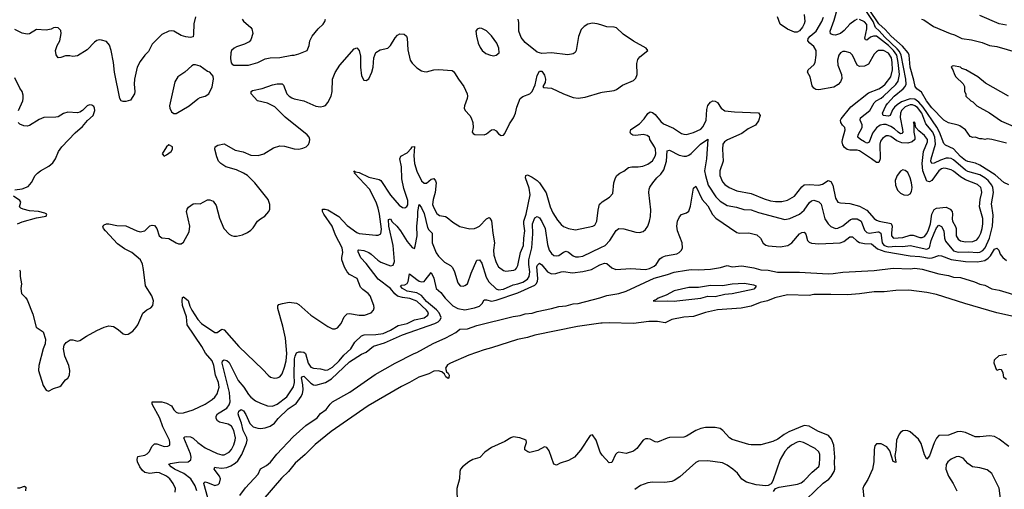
# Model space of a CAD drawing. Header units: inches. Extents: x 1694797 to 1849917, y 907313 to 1017959.
# Tile 446 of 656: x 1755169 to 1763353, y 974582 to 978486. Entities that reach past the tile are written whole.
import ezdxf

# ---------------------------------------------------------------- set-up
doc = ezdxf.new("R2010")
doc.units = ezdxf.units.IN
doc.header["$MEASUREMENT"] = 0
doc.layers.add('B7957', color=7, linetype='Continuous')
doc.layers.add('B7967', color=7, linetype='Continuous')

msp = doc.modelspace()

# ---------------------------------------------------------------- linework, layer by layer
at = {"layer": 'B7957', "color": 5}
for points, elevation in [([(1756631.1, 978510), (1756615.5, 978450), (1756614.9, 978365.1), (1756610, 978344.5), (1756590, 978337.4), (1756550, 978342.2), (1756510, 978355.3), (1756450, 978389.7), (1756430, 978393), (1756410, 978389.6), (1756350, 978361.7), (1756270, 978281.7), (1756238.8, 978221.2), (1756208.8, 978191.2), (1756170, 978138), (1756145.4, 978090), (1756122.9, 977990), (1756120.6, 977950), (1756127, 977890), (1756123.5, 977870), (1756090, 977818), (1756050, 977805.3), (1756030, 977805.6), (1756012.5, 977812.5), (1756002.2, 977830), (1755958, 978050), (1755948.7, 978130), (1755929.8, 978229.8), (1755914.4, 978274.4), (1755890, 978303.6), (1755850, 978316.9), (1755830, 978318), (1755810, 978313), (1755790, 978299.7), (1755730, 978234.5), (1755650, 978186), (1755610, 978178.7), (1755585.1, 978185.1), (1755550, 978185.4), (1755510, 978171.5), (1755490, 978169.5), (1755472.6, 978192.6), (1755467.8, 978230), (1755481.8, 978270), (1755503.5, 978310), (1755513.3, 978370), (1755510, 978397.2), (1755490, 978416.9), (1755470, 978421.6), (1755450, 978418.4), (1755430, 978407.3), (1755390, 978399.6), (1755310, 978404.2), (1755250, 978369.6), (1755230, 978364.7), (1755190, 978372.8), (1755130, 978404.2)], 620), ([(1757018, 978490), (1757030, 978474), (1757090, 978421), (1757097.3, 978410), (1757107.3, 978370), (1757090, 978318), (1757077.5, 978302.5), (1757038.8, 978281.2), (1756970, 978259.3), (1756950.5, 978249.5), (1756931, 978230), (1756924, 978210), (1756922, 978162), (1756927.1, 978127.1), (1756934.8, 978114.8), (1756947.9, 978107.9), (1757070, 978108.5), (1757148, 978130), (1757210, 978161.6), (1757250, 978168.2), (1757330, 978170.4), (1757430, 978190.6), (1757450, 978190.7), (1757490, 978200.7), (1757558, 978230), (1757575.3, 978270), (1757581.2, 978310), (1757600.9, 978350), (1757649.6, 978410), (1757691.9, 978448.1), (1757704.7, 978470), (1757709.8, 978490.3)], 640), ([(1760000, 978442.7), (1759970, 978452.6), (1759930, 978456.3), (1759890, 978447.3), (1759860.7, 978430), (1759835.3, 978404.7), (1759814.6, 978345.4), (1759795.2, 978230), (1759785.9, 978214.1), (1759770, 978201.3), (1759726.4, 978193.6), (1759590, 978211.1), (1759510, 978204.2), (1759470, 978215.1), (1759370, 978297.4), (1759336.9, 978336.9), (1759318.7, 978390), (1759317.1, 978462.9), (1759310.9, 978489.1)], 620), ([(1755166.5, 976406.5), (1755174, 976394), (1755172.5, 976350), (1755183.2, 976290), (1755177.9, 976250), (1755185.1, 976210), (1755216.8, 976176.8), (1755230, 976156.5), (1755277.5, 976037.5), (1755307.2, 975930), (1755364, 975890), (1755383.8, 975830), (1755380.4, 975790), (1755364.4, 975750), (1755328.9, 975610), (1755325.2, 975570), (1755365.1, 975445.1), (1755390, 975406), (1755410, 975398.8), (1755450, 975420.5), (1755502.5, 975437.5), (1755514.2, 975445.8), (1755550, 975490.8), (1755570, 975506.8), (1755582.4, 975530), (1755586.9, 975570), (1755578.2, 975610), (1755545.6, 975690), (1755533.7, 975750), (1755539.2, 975780.8), (1755556.3, 975803.7), (1755590, 975824.6), (1755610, 975825.7), (1755650, 975814.4), (1755670, 975818), (1755725.2, 975854.8), (1755810, 975901.6), (1755870, 975930.4), (1755910, 975942), (1755950, 975934), (1755986.8, 975910), (1756030, 975873.4), (1756050, 975868.2), (1756070, 975870.5), (1756110, 975896.3), (1756138.4, 975930), (1756151.6, 975950), (1756193.8, 976046.2), (1756225.4, 976074.6), (1756259, 976090), (1756274.5, 976110), (1756281.6, 976150), (1756267, 976190), (1756214, 976274), (1756199.5, 976410), (1756190, 976454.5), (1756172.9, 976490), (1756101.7, 976550), (1756041.4, 976581.4), (1755982.4, 976622.4), (1755881, 976730), (1755867.1, 976750), (1755861.3, 976770), (1755870, 976781.6), (1755890, 976788.9), (1755910, 976789.2), (1755976.1, 976776.1), (1756050, 976772.6), (1756142.4, 976730), (1756170, 976722.2), (1756209.8, 976730.2), (1756250, 976771.7), (1756270, 976777.7), (1756290, 976773.8), (1756307.9, 976750), (1756328.7, 976688.7), (1756350, 976672), (1756407.7, 976667.7), (1756470, 976630.5), (1756490, 976623), (1756510, 976623), (1756530, 976637.3), (1756577.6, 976722.4), (1756583.5, 976770), (1756556.8, 976890), (1756561.1, 976910), (1756572.8, 976927.2), (1756610, 976954), (1756630, 976958), (1756670, 976955.2), (1756730, 976987.4), (1756750, 976988.9), (1756776.5, 976976.5), (1756801.1, 976941.1), (1756830, 976834.8), (1756864.9, 976750), (1756910, 976702.8), (1756930, 976690.7), (1756950, 976686.8), (1756970, 976686.8), (1757022, 976698), (1757063.2, 976716.8), (1757090, 976734.8), (1757110, 976756), (1757146, 976810), (1757170, 976830.5), (1757207.6, 976852.4), (1757241.2, 976890), (1757249.4, 976910.6), (1757249.5, 976950), (1757234.5, 976990), (1757124.8, 977130), (1757061.5, 977190), (1757028.5, 977210), (1756970, 977238.7), (1756882.5, 977262.5), (1756839.8, 977290), (1756822.4, 977310), (1756807.1, 977347.1), (1756789.8, 977410), (1756794.5, 977430), (1756816.4, 977443.6), (1756870, 977453.4), (1756961.3, 977401.3), (1757027.4, 977387.4), (1757090, 977360.9), (1757150, 977357.3), (1757197.2, 977370), (1757278.4, 977421.6), (1757330, 977437), (1757370, 977434), (1757450, 977412), (1757490, 977410.4), (1757522.3, 977417.7), (1757550, 977428.4), (1757570, 977448), (1757578.9, 977470), (1757580.4, 977490), (1757574.5, 977510), (1757559.2, 977530), (1757375.4, 977675.4), (1757290, 977761), (1757230, 977791.8), (1757146, 977810), (1757092.8, 977870), (1757093.6, 977890), (1757103, 977897), (1757185.9, 977914.1), (1757270, 977945.2), (1757310, 977952.9), (1757350, 977952.4), (1757362.2, 977942.2), (1757390.8, 977870.8), (1757410, 977849.2), (1757430, 977837.2), (1757450, 977828.5), (1757531.7, 977811.7), (1757630, 977767.7), (1757670, 977762.6), (1757694.3, 977765.7), (1757710, 977772.7), (1757730, 977797.1), (1757757.1, 977850), (1757765.7, 977890), (1757769.2, 977990), (1757790, 978047.6), (1757830, 978106.9), (1757950, 978244.4), (1757970, 978250.5), (1757991.8, 978230), (1758002.2, 978182.2), (1758001.3, 978090), (1758010, 978018), (1758030, 977984), (1758050, 977980.7), (1758070, 977994), (1758097.3, 978050), (1758108.3, 978090), (1758112.5, 978167.5), (1758130, 978214), (1758166, 978234), (1758230, 978248.2), (1758250, 978270.7), (1758290, 978336.3), (1758310, 978356.3), (1758330, 978367.7), (1758365.2, 978365.2), (1758384, 978350), (1758390, 978332), (1758394.5, 978234.5), (1758413.8, 978150), (1758430, 978124.7), (1758470, 978086.5), (1758510, 978060.7), (1758530, 978054.2), (1758550, 978053), (1758610, 978068.5), (1758650, 978071), (1758762.8, 978062.8), (1758775.6, 978055.6), (1758783.8, 978043.8), (1758815.6, 977990), (1758860.2, 977930), (1758888.9, 977870), (1758891.5, 977850), (1758887.6, 977830), (1758865.3, 977770), (1758864.4, 977750), (1758873, 977730), (1758910.3, 977690.3), (1758922.4, 977670), (1758934.9, 977630), (1758937.1, 977590), (1758931, 977550), (1758938.8, 977538.8), (1758950.9, 977530.9), (1759030, 977528), (1759050, 977536.3), (1759090, 977570.6), (1759110, 977573), (1759130, 977560.7), (1759150, 977536.3), (1759170, 977523.8), (1759190, 977526), (1759201, 977539), (1759240.2, 977619.8), (1759273.5, 977670), (1759290.8, 977710), (1759300.3, 977759.7), (1759328.1, 977831.9), (1759350, 977847.7), (1759408, 977870), (1759428.7, 977890), (1759454.8, 977945.2), (1759470, 978022), (1759490, 978058), (1759510, 978058), (1759530, 978024.7), (1759540.5, 977990), (1759537, 977963), (1759518, 977930), (1759522.8, 977922.8), (1759590, 977917.4), (1759689.6, 977869.5), (1759770, 977838.7), (1759810, 977833.9), (1759870, 977840.6), (1760000, 977881.5)], 620), ([(1755159.7, 977730), (1755194.8, 977810), (1755199.1, 977830), (1755198.3, 977858.3), (1755190, 977888.7), (1755170, 977915.3), (1755130, 978001.2)], 640), ([(1755130, 977070.7), (1755190, 977079.1), (1755239.6, 977100.4), (1755267.2, 977132.8), (1755298, 977190), (1755318, 977210), (1755342.7, 977230), (1755411.1, 977268.9), (1755443.3, 977296.7), (1755467, 977330), (1755492, 977390), (1755518.4, 977430), (1755630, 977546.4), (1755690, 977598), (1755732.3, 977647.7), (1755780.9, 977690), (1755794.5, 977730), (1755792, 977750), (1755784.1, 977764.1), (1755770, 977776), (1755750, 977779.3), (1755730, 977769.3), (1755690.4, 977729.6), (1755670, 977718), (1755650, 977712.3), (1755570, 977718), (1755534.6, 977705.4), (1755490, 977679.5), (1755470, 977674.5), (1755370, 977671.5), (1755330, 977655.8), (1755250, 977607.3), (1755230, 977600.9), (1755203.3, 977603.3), (1755170, 977617.2), (1755157.2, 977630)], 640), ([(1756462, 974558), (1756463.6, 974590), (1756444.2, 974630), (1756416.9, 974670), (1756390, 974691.6), (1756330, 974719.8), (1756310, 974722.5), (1756250, 974713.3), (1756210, 974723), (1756190, 974739.4), (1756168.6, 974770), (1756149.1, 974810), (1756145, 974830), (1756150, 974853.7), (1756210, 974865.1), (1756230, 974877.1), (1756245.2, 974894.8), (1756270, 974940.2), (1756290, 974959.3), (1756310, 974960.6), (1756370, 974938), (1756400.4, 974939.6), (1756415.8, 974950), (1756418, 974970), (1756413.2, 974990), (1756360.1, 975100.1), (1756332.6, 975172.6), (1756269, 975290), (1756271.6, 975308.4), (1756350, 975308), (1756390, 975299.2), (1756430, 975275.3), (1756450, 975242), (1756470, 975222.4), (1756490, 975214.7), (1756530, 975217.3), (1756610, 975241.5), (1756710, 975290.2), (1756770, 975327.5), (1756791.6, 975348.4), (1756810, 975375.3), (1756826, 975430), (1756820.4, 975470), (1756797, 975530), (1756783.1, 975610), (1756768.5, 975650), (1756714.8, 975714.8), (1756684, 975770), (1756562.5, 975950), (1756555.7, 976015.7), (1756522.9, 976110), (1756519.8, 976150), (1756523.3, 976176.7), (1756530, 976182.4), (1756570.8, 976150.8), (1756584.5, 976104.5), (1756601.3, 976070), (1756650, 975993.4), (1756681.4, 975961.4), (1756790, 975886.3), (1756810, 975884.4), (1756850, 975913.4), (1756870, 975908), (1756990, 975770.2), (1757190, 975577.1), (1757233, 975530), (1757254.3, 975514.3), (1757286.5, 975506.5), (1757310, 975508.9), (1757330, 975518), (1757350, 975542.4), (1757370, 975596.4), (1757384.2, 975650), (1757390.3, 975710.3), (1757378.1, 975838.1), (1757357.5, 975937.5), (1757313.9, 976086.1), (1757314.1, 976105.9), (1757323.1, 976116.9), (1757352.5, 976127.5), (1757410, 976138.5), (1757470, 976128.7), (1757490, 976118.4), (1757590, 976030.3), (1757730, 975935.5), (1757770, 975916.3), (1757790, 975916.3), (1757810, 975924), (1757839.8, 975960.2), (1757864.9, 976015.1), (1757890, 976040.3), (1757910, 976043.9), (1757990, 976029.5), (1758035.3, 976030), (1758089.4, 976050), (1758109.5, 976070), (1758116.2, 976090), (1758113.6, 976110), (1758082.9, 976190), (1758065.6, 976210), (1758022.3, 976242.3), (1758003.1, 976263.1), (1757973.1, 976333.1), (1757910, 976367.6), (1757890, 976388.5), (1757867.6, 976427.6), (1757847.1, 976490), (1757845.8, 976510), (1757856, 976550), (1757848.7, 976590), (1757795.1, 976695.1), (1757766.7, 976770), (1757698.1, 976870), (1757686.5, 976890), (1757685.1, 976910), (1757708.9, 976911.1), (1757730, 976903.8), (1757822.8, 976850), (1757890, 976775.8), (1757970, 976717.2), (1757990, 976707.5), (1758130, 976693.4), (1758150, 976695.3), (1758170, 976706.4), (1758175.1, 976744.9), (1758161, 976870), (1758150, 976920.3), (1758131.4, 976970), (1758076.2, 977076.2), (1757951, 977210), (1757954.6, 977214.6), (1757946.6, 977230), (1757960.7, 977220.7), (1757990, 977214.9), (1758070, 977176.6), (1758158.3, 977158.3), (1758170, 977149.1), (1758250, 977026.9), (1758323.6, 976943.6), (1758350, 976924.2), (1758370, 976922.6), (1758386.4, 976933.6), (1758394.1, 976945.9), (1758396.5, 976983.5), (1758362.5, 977082.5), (1758344.2, 977164.2), (1758341.6, 977261.6), (1758329.8, 977330.2), (1758336.2, 977350), (1758390, 977379.1), (1758424, 977416), (1758430, 977428.2), (1758450, 977431), (1758445.8, 977354.2), (1758450.1, 977290), (1758470, 977226.7), (1758510, 977147.2), (1758530, 977126.2), (1758550, 977126.2), (1758590, 977160.3), (1758610, 977165.7), (1758625.8, 977145.8), (1758630.1, 977130), (1758622.9, 977050), (1758605.2, 976990), (1758601.1, 976950), (1758610, 976921.1), (1758635.8, 976875.8), (1758657.3, 976857.3), (1758709.3, 976849.3), (1758722.5, 976842.5), (1758770, 976801.6), (1758827.7, 976767.7), (1758911.4, 976748.6), (1758948, 976750), (1758970, 976758.7), (1758990, 976770.3), (1759050, 976830.2), (1759070, 976841.1), (1759076.3, 976836.3), (1759090, 976813.4), (1759094.6, 976790), (1759101, 976710), (1759115.8, 976630), (1759107.1, 976570), (1759110, 976527.7), (1759130, 976466), (1759150, 976430.4), (1759190, 976399.6), (1759210, 976394.9), (1759277, 976403), (1759290, 976408), (1759299.5, 976420.5), (1759310, 976442), (1759332.4, 976550), (1759356.9, 976610), (1759359.2, 976670), (1759368.2, 976730), (1759358.9, 976790), (1759360.6, 976810), (1759378.6, 976870), (1759411.2, 977030), (1759404.6, 977084.6), (1759373.5, 977170), (1759376, 977190), (1759390, 977196), (1759430, 977177.2), (1759470, 977149.2), (1759490, 977129.2), (1759546, 977046), (1759578.9, 976930), (1759600.4, 976880.4), (1759640.1, 976820.1), (1759670, 976784), (1759690, 976767.6), (1759730, 976751.3), (1759790, 976739.6), (1759931.9, 976768.1), (1759950, 976778.4), (1759965.1, 976810), (1759976.6, 976903.4), (1759989.1, 976950.9), (1760000, 976961.8)], 580), ([(1755151.8, 976788.2), (1755190, 976805.5), (1755310, 976838), (1755388.4, 976851.6), (1755395.3, 976870), (1755377.5, 976877.5), (1755326, 976890), (1755250, 976897.6), (1755198, 976910), (1755179, 976919), (1755168, 976930), (1755179, 976970), (1755170, 976982), (1755118.6, 977018.6)], 640), ([(1756642.8, 974570), (1756628.5, 974610), (1756590.6, 974670), (1756533.6, 974713.6), (1756456.8, 974750), (1756427.1, 974770), (1756409.6, 974790), (1756423.7, 974796.3), (1756490, 974807.6), (1756568.3, 974811.7), (1756591.8, 974828.2), (1756594.5, 974850), (1756590, 974876.2), (1756534, 975010), (1756542.2, 975017.8), (1756558.2, 975021.8), (1756590, 975019.2), (1756610, 975008.2), (1756650.2, 974970), (1756710, 974926.7), (1756810, 974880.9), (1756850, 974867.8), (1756870, 974867.8), (1756910, 974890.2), (1756930, 974912.4), (1756950, 974950.3), (1756960.8, 974990), (1756961.5, 975010), (1756948.2, 975070), (1756930, 975107.1), (1756903.1, 975123.1), (1756830, 975140.2), (1756812.1, 975152.1), (1756802.8, 975170), (1756802.8, 975190), (1756813.5, 975210), (1756890, 975256.6), (1756910, 975284.4), (1756917.6, 975310), (1756913, 975387), (1756853, 975630), (1756855.1, 975650), (1756870, 975657.8), (1756890, 975652.9), (1756910, 975636.1), (1756986, 975486), (1757031.9, 975431.9), (1757069.7, 975369.7), (1757090, 975347.2), (1757130, 975317.6), (1757170, 975297.2), (1757230, 975276.9), (1757270, 975273.4), (1757310, 975289.3), (1757389.9, 975350.1), (1757445.9, 975434.1), (1757454.5, 975470), (1757449.9, 975530), (1757453.9, 975666.1), (1757457.6, 975690), (1757470, 975715.9), (1757490, 975725.8), (1757510, 975726.1), (1757530, 975722), (1757546, 975710), (1757566.6, 975630), (1757590, 975598), (1757610, 975588.5), (1757670, 975584.7), (1757710, 975572.6), (1757730, 975574.3), (1757770, 975597), (1757825.8, 975650), (1757864, 975696), (1757920.5, 975750), (1757954, 975806), (1758010, 975858), (1758033.4, 975866.6), (1758130, 975867.7), (1758190, 975877.9), (1758250, 975904.7), (1758316.1, 975943.9), (1758390, 975960.1), (1758450, 975990.1), (1758530, 976007.9), (1758562.6, 976030), (1758566, 976050), (1758550.7, 976070), (1758470, 976145.6), (1758410.9, 976169.1), (1758350, 976175.6), (1758310, 976188.7), (1758287.4, 976207.4), (1758252.1, 976250), (1758147.5, 976330), (1758050, 976460.2), (1758005, 976505), (1757983.7, 976556.3), (1757983.7, 976570), (1757988, 976572), (1758030, 976568.4), (1758070, 976551.5), (1758090, 976537.7), (1758145.4, 976485.4), (1758170, 976470.1), (1758250, 976440.6), (1758274.6, 976445.4), (1758284.4, 976475.6), (1758273.5, 976610), (1758238.3, 976770), (1758234.2, 976825.8), (1758250, 976830.3), (1758265.8, 976805.8), (1758303, 976770), (1758335.1, 976730), (1758390, 976640.7), (1758430, 976592.2), (1758450, 976583.8), (1758457.4, 976602.6), (1758472.4, 976690), (1758470.3, 976769.7), (1758479.7, 976850), (1758477.5, 976890), (1758490, 976948.4), (1758510, 976922.7), (1758530, 976873.8), (1758559.2, 976759.2), (1758570, 976739.7), (1758596.9, 976710), (1758596.6, 976630), (1758630, 976548.7), (1758650, 976521.3), (1758699.5, 976470), (1758750, 976441.5), (1758767, 976427), (1758783.5, 976390), (1758810, 976299.1), (1758830, 976273), (1758855.3, 976270), (1758870, 976274.9), (1758890, 976290.6), (1758921.9, 976378.1), (1758970, 976486.4), (1758990, 976488.8), (1759010, 976461.1), (1759045, 976345), (1759067.7, 976307.7), (1759130, 976247.5), (1759150, 976241.5), (1759190, 976245.5), (1759270, 976281.7), (1759310, 976288.9), (1759350, 976304.8), (1759390.5, 976329.5), (1759404.4, 976350), (1759409.1, 976390), (1759400.4, 976450), (1759401.7, 976490), (1759427, 976590), (1759435.4, 976704.6), (1759431.7, 976790), (1759450, 976839.6), (1759470, 976850.2), (1759490, 976837.7), (1759510, 976809.1), (1759537.3, 976750), (1759555.7, 976615.7), (1759569.5, 976570), (1759590, 976540.8), (1759610, 976526.2), (1759630, 976521.6), (1759650, 976525.6), (1759690, 976554.6), (1759710, 976560.2), (1759730, 976553), (1759770, 976523.6), (1759790, 976515.5), (1759813.5, 976513.5), (1759850, 976520.2), (1760000, 976592.7)], 560), ([(1756732.8, 974510), (1756700.3, 974630), (1756702.1, 974637.9), (1756710, 974643.2), (1756730, 974638.1), (1756790, 974613.6), (1756818, 974622), (1756830, 974632.2), (1756838, 974670), (1756830.7, 974690.7), (1756785.5, 974750), (1756790, 974767.3), (1756802, 974762), (1756850, 974758.3), (1756890, 974763.3), (1756923.8, 974776.2), (1756960.6, 974799.4), (1756981.3, 974818.7), (1757015.2, 974870), (1757054, 974966), (1757058.9, 974990), (1757056.6, 975010), (1757027.7, 975070), (1757012.2, 975132.2), (1756991.1, 975190), (1756986, 975210), (1756990, 975230.3), (1757010, 975244.7), (1757030, 975232.9), (1757050, 975202.7), (1757082.6, 975130), (1757110, 975102.6), (1757147.7, 975090), (1757170, 975088.2), (1757210, 975094.1), (1757250, 975107.6), (1757287.8, 975132.2), (1757317, 975170), (1757401.6, 975250), (1757466, 975294), (1757510, 975354.8), (1757521, 975379), (1757525.8, 975410), (1757523.4, 975450), (1757511, 975509), (1757520.9, 975519.1), (1757530, 975521.5), (1757590, 975464.1), (1757610, 975450.8), (1757630, 975446.4), (1757710, 975470.6), (1757759.6, 975500.4), (1757910, 975642.4), (1758010, 975706), (1758050, 975722.8), (1758109.3, 975770.7), (1758201.4, 975798.6), (1758350, 975866.2), (1758619.6, 975960.4), (1758646.6, 975973.4), (1758664.6, 975990), (1758671.5, 976010), (1758654.7, 976050), (1758633.5, 976073.5), (1758550, 976143.6), (1758510, 976192.4), (1758470, 976216), (1758390.9, 976230), (1758351.8, 976250), (1758334.8, 976270), (1758341.9, 976278.1), (1758370, 976282.1), (1758390, 976293.8), (1758397.3, 976310), (1758410, 976374.4), (1758470, 976325.3), (1758490, 976312.8), (1758510, 976307), (1758530, 976310.2), (1758540.4, 976319.6), (1758590, 976383.1), (1758610, 976337.1), (1758630.1, 976250.1), (1758670, 976219.2), (1758705.4, 976170), (1758770, 976107.3), (1758810, 976083.6), (1758870, 976074), (1758950, 976090.1), (1758990, 976105), (1759012.6, 976127.4), (1759030, 976157), (1759050, 976157.5), (1759090, 976146.2), (1759130, 976153.9), (1759310, 976214), (1759450, 976279.9), (1759462, 976290), (1759473.3, 976310), (1759475.7, 976335.7), (1759468.3, 976430), (1759474.1, 976445.9), (1759490, 976462.7), (1759510, 976448.1), (1759555.4, 976390), (1759590, 976372.8), (1759624.9, 976375.1), (1759670, 976390.8), (1759690, 976392.9), (1759762.7, 976382.7), (1759850, 976391.3), (1759921.5, 976410), (1759990, 976447.5), (1760000, 976451.2)], 540), ([(1757000.1, 974530), (1757046.8, 974593.2), (1757151.9, 974708.1), (1757170, 974753), (1757220.7, 974779.3), (1757253.5, 974806.5), (1757305.2, 974874.8), (1757442.5, 975017.5), (1757547.2, 975112.8), (1757642.7, 975177.3), (1757670, 975212.6), (1757715.2, 975244.8), (1757749.2, 975290.8), (1757770, 975308.4), (1757911.9, 975388.1), (1758124.3, 975535.7), (1758289, 975631), (1758448, 975712), (1758470, 975719), (1758606.1, 975793.9), (1758710, 975839.9), (1758793.9, 975886.1), (1758827.5, 975912.5), (1758890, 975915), (1758970, 975942.8), (1759270, 976017.8), (1759330, 976026.5), (1759370, 976039.3), (1759430, 976047.2), (1759470, 976060.3), (1759590, 976084), (1759650, 976101.1), (1759710, 976106.9), (1759770, 976122.9), (1759810, 976127.2), (1759990, 976172.4), (1760000, 976175.9)], 520), ([(1760000, 975963), (1759805.1, 975934.9), (1759450, 975863.8), (1759390, 975842.7), (1759308.1, 975828.1), (1759090, 975757.1), (1759030, 975742.3), (1758903.2, 975696.8), (1758748.8, 975631.2), (1758724.1, 975615.9), (1758709.4, 975590), (1758717.1, 975557.1), (1758730, 975546.5), (1758739.1, 975530), (1758735.4, 975510), (1758730, 975504.4), (1758710, 975518), (1758699, 975539), (1758678.4, 975558.4), (1758647.1, 975567.1), (1758610, 975563.2), (1758570, 975542.3), (1758485.7, 975514.3), (1758410.4, 975469.6), (1758343.3, 975436.7), (1758065.3, 975274.7), (1757757.5, 975062.5), (1757625.5, 974954.5), (1757542.9, 974870), (1757459.5, 974800.5), (1757404.1, 974730), (1757345.5, 974674.5), (1757190, 974493.3)], 520), ([(1760000, 974881.2), (1759994, 974890), (1759961.2, 974990), (1759930, 975034), (1759910, 975028.7), (1759831.5, 974908.5), (1759779.1, 974850), (1759730, 974822.4), (1759660.9, 974799.1), (1759630, 974782.7), (1759609.6, 974789.6), (1759570, 974902), (1759550, 974929), (1759530, 974935.3), (1759475.9, 974904.1), (1759410, 974889.3), (1759393.6, 974893.6), (1759369, 974910), (1759368.7, 974930), (1759382, 974970), (1759378, 974990), (1759326, 975010), (1759270, 975016.8), (1759250, 975009.7), (1759201.6, 974978.4), (1759090, 974929.8), (1759035.3, 974890), (1758993.4, 974846.6), (1758936, 974830), (1758901, 974810), (1758850.8, 974770), (1758834, 974750), (1758828.5, 974730), (1758824.9, 974670), (1758803.6, 974590), (1758804.8, 974475.2)], 540), ([(1755150, 974593.6), (1755170, 974594), (1755210, 974607.4), (1755219, 974599), (1755218.1, 974570)], 580)]:
    msp.add_lwpolyline(points, dxfattribs=dict(at, elevation=elevation))
at = {"layer": 'B7957', "color": 5, "elevation": 640}
for points in [[(1758990, 978414.8), (1758971.7, 978408.3), (1758961.7, 978390), (1758964.9, 978350), (1758978.6, 978290), (1758995.9, 978255.9), (1759013.7, 978230), (1759044.2, 978204.2), (1759081, 978190), (1759110, 978186.7), (1759130, 978190.4), (1759153.6, 978210), (1759151.5, 978248.5), (1759135.6, 978290), (1759090, 978352.6), (1759050, 978392), (1759010, 978412)], [(1756630, 978111.8), (1756614, 978110), (1756598.8, 978101.2), (1756542.8, 978050), (1756483.8, 978010), (1756459.5, 977970), (1756415.5, 977770), (1756416.3, 977750), (1756430, 977718.8), (1756450, 977707.3), (1756470, 977707.3), (1756577, 977770), (1756651, 977829), (1756670, 977839.5), (1756710, 977850.6), (1756741.2, 977870), (1756768.9, 977928.9), (1756779.3, 977990), (1756776.6, 978016.6), (1756750, 978049), (1756730, 978056), (1756670, 978099.6)], [(1756410, 977446), (1756390, 977428), (1756352, 977370), (1756370, 977352), (1756390, 977362.8), (1756428.7, 977390), (1756439, 977410), (1756438, 977430)]]:
    msp.add_lwpolyline(points, close=True, dxfattribs=at)
at = {"layer": 'B7967', "color": 5}
for points, elevation in [([(1761690.1, 978530), (1761695.1, 978470), (1761690.1, 978450), (1761676.1, 978423.9), (1761650, 978393.8), (1761630, 978382.3), (1761610, 978382.6), (1761550, 978406.1), (1761488.6, 978448.6), (1761468.6, 978510)], 580), ([(1762130, 978489.7), (1762110, 978479.2), (1762070, 978449.8), (1762022.8, 978397.2), (1761990, 978371.9), (1761950, 978358.5), (1761930, 978358.6), (1761908.9, 978368.9), (1761905.6, 978390), (1761938.1, 978481.9), (1761968.4, 978590)], 560), ([(1763390, 977112.1), (1763350, 977132.7), (1763275.9, 977195.9), (1763150, 977277.1), (1763112.9, 977292.9), (1763050, 977305.7), (1763030, 977316.1), (1762990, 977349.5), (1762930, 977413.1), (1762863, 977443), (1762850, 977456.8), (1762815, 977550), (1762792.6, 977592.6), (1762678.8, 977758.8), (1762641.3, 977801.3), (1762610, 977824.8), (1762570, 977827.3), (1762498.2, 977801.8), (1762461, 977779), (1762440.3, 977759.7), (1762423.9, 977736.1), (1762404.4, 977690), (1762390, 977683.2), (1762346, 977690), (1762340.7, 977710), (1762368.9, 977770), (1762383.2, 977790), (1762438.1, 977850), (1762512.9, 977910), (1762529.5, 977930), (1762537, 977950), (1762534.6, 977990), (1762495.4, 978190), (1762480.4, 978220.4), (1762462.5, 978242.5), (1762361.1, 978341.1), (1762314, 978394), (1762281.3, 978421.3), (1762262.4, 978470), (1762201, 978561)], 540), ([(1763370, 977459.3), (1763250, 977489.2), (1763210, 977494), (1763190, 977489), (1763170, 977495.3), (1763150, 977495.3), (1763110, 977509), (1763090, 977505.2), (1763070, 977514), (1763030, 977569.2), (1762982.8, 977602.8), (1762969, 977610), (1762890, 977629.7), (1762850, 977651.2), (1762750, 977752.4), (1762705.3, 977810), (1762664, 977884), (1762625.1, 977910), (1762611.1, 977930), (1762601.9, 977981.9), (1762570, 978092.3), (1762561.8, 978190), (1762555.1, 978210), (1762506.3, 978266.3), (1762412.2, 978350), (1762363.1, 978403.1), (1762310, 978450.6), (1762229.7, 978569.7)], 520), ([(1760000, 976961.8), (1760010, 976971.8), (1760072.3, 977010), (1760098.6, 977041.4), (1760108.5, 977130), (1760121.7, 977170), (1760133.3, 977190), (1760156.2, 977210), (1760190, 977227.6), (1760230, 977256.9), (1760256.1, 977263.9), (1760310, 977263.8), (1760349.2, 977269.2), (1760390, 977285), (1760427.5, 977312.5), (1760450.9, 977350), (1760456.7, 977370), (1760453.6, 977410), (1760445.9, 977430), (1760407.3, 977490), (1760402.7, 977510), (1760384.2, 977524.2), (1760350, 977531.6), (1760290, 977523.5), (1760265.6, 977525.6), (1760250, 977536), (1760242.4, 977550), (1760247.7, 977572.3), (1760319.4, 977620.6), (1760359, 977661), (1760390, 977705.3), (1760410, 977721.1), (1760430, 977714.9), (1760450, 977697.6), (1760498.8, 977638.8), (1760520.6, 977620.6), (1760603.2, 977583.2), (1760670, 977541.1), (1760690, 977533.7), (1760710, 977532.6), (1760768.2, 977548.2), (1760830, 977576.6), (1760850, 977597.2), (1760874.4, 977650), (1760880.2, 977739.8), (1760887.5, 977772.5), (1760910, 977801.2), (1760930, 977810.2), (1760950, 977809.1), (1760970, 977796.9), (1760999.2, 977750), (1761030, 977727.1), (1761110, 977719.5), (1761310, 977711.3), (1761322.7, 977690), (1761310, 977645.1), (1761284, 977610), (1761222.8, 977577.2), (1761170, 977540.3), (1761052.5, 977487.5), (1761026.7, 977470), (1761014.2, 977450), (1761009.4, 977410), (1761017.3, 977310), (1760989.3, 977230), (1760989.4, 977190), (1761010, 977137.4), (1761030, 977114.9), (1761066, 977090), (1761130, 977063.9), (1761250, 977041.1), (1761356.2, 976996.2), (1761410, 976978.9), (1761450, 976974.2), (1761504.9, 976975.1), (1761550, 976985.5), (1761610, 977019), (1761670, 977095.6), (1761690, 977112.7), (1761730, 977117.1), (1761811.1, 977108.9), (1761841, 977119), (1761890, 977150.3), (1761910, 977140.4), (1761927.6, 977110), (1761950, 977001), (1761970, 976968.5), (1761990, 976962.6), (1762070, 976958.3), (1762150, 976936.3), (1762210, 976903.2), (1762270, 976833.8), (1762290, 976819.3), (1762313.4, 976810), (1762412.4, 976792.4), (1762421.4, 976770), (1762413.9, 976710), (1762416, 976690), (1762430.9, 976670.9), (1762510, 976675.2), (1762570, 976695.5), (1762594.6, 976694.6), (1762650, 976675), (1762670, 976675), (1762690, 976684.5), (1762710, 976708.5), (1762722.1, 976737.9), (1762738.8, 976790), (1762750.6, 976870), (1762770, 976907.6), (1762790, 976918), (1762870, 976927.5), (1762901.6, 976910), (1762918.5, 976890), (1762923.6, 976870), (1762919.1, 976830), (1762922.7, 976810), (1762947.7, 976767.7), (1762952.8, 976750), (1762951.9, 976690), (1762970, 976662.2), (1762990, 976647.5), (1763030, 976638.5), (1763090, 976641), (1763124, 976656), (1763141.2, 976678.8), (1763156.4, 976710), (1763169.3, 976750.7), (1763175.5, 976790), (1763173.8, 976833.8), (1763146.8, 976930), (1763151.7, 976990), (1763164.8, 977050), (1763163.8, 977070), (1763156.4, 977090), (1763130, 977114.9), (1763030, 977154.7), (1762990, 977179), (1762930, 977226.3), (1762910, 977237.4), (1762870, 977249.9), (1762850, 977251.4), (1762830, 977246.1), (1762808.7, 977230), (1762750, 977149), (1762730, 977136.6), (1762710, 977143.2), (1762676.8, 977230), (1762670.8, 977290), (1762681.7, 977390), (1762714.5, 977470), (1762713.2, 977490), (1762690, 977523.9), (1762642.8, 977562.8), (1762618.4, 977590), (1762610, 977634), (1762594, 977630), (1762602, 977622), (1762600.2, 977550), (1762609.4, 977510), (1762607.8, 977490), (1762588, 977470), (1762550, 977459.1), (1762501.7, 977461.7), (1762459.7, 977479.7), (1762410, 977515.9), (1762390, 977521.6), (1762370, 977519.1), (1762341, 977499), (1762325, 977475), (1762319, 977450), (1762320.8, 977330), (1762310, 977299.8), (1762290, 977299.1), (1762250.2, 977330.2), (1762150, 977394.9), (1762130, 977402.4), (1762070, 977402.5), (1762047, 977407), (1762023.5, 977423.5), (1762010, 977445.6), (1762005.1, 977470), (1762007, 977490), (1762029.9, 977570), (1762027.2, 977590), (1762008, 977608), (1761993.4, 977630), (1761992.1, 977650), (1761997.8, 977662.2), (1762077.6, 977762.4), (1762223.2, 977876.8), (1762310, 977911.7), (1762341.6, 977930), (1762363.1, 977950), (1762409.9, 978010), (1762423.3, 978070), (1762421.9, 978130), (1762414.7, 978170), (1762390, 978206.8), (1762350, 978229.2), (1762308.4, 978230), (1762290, 978219.8), (1762270, 978198.5), (1762225.1, 978114.9), (1762190, 978100.3), (1762150, 978096.9), (1762128.5, 978108.5), (1762091, 978190), (1762071.6, 978210), (1762030, 978222.6), (1762010, 978220.5), (1761990, 978209.6), (1761976.9, 978190), (1761966.2, 978150), (1761970, 978107.7), (1762000.9, 978030), (1762001.7, 977998.3), (1761992.2, 977970), (1761973, 977947), (1761935.3, 977924.7), (1761810, 977902.2), (1761785.9, 977905.9), (1761770, 977916.3), (1761756, 977936), (1761738.9, 978010), (1761716.4, 978050), (1761721.7, 978070), (1761768.7, 978110), (1761781, 978130), (1761789.4, 978190.6), (1761788.4, 978230), (1761770, 978263.7), (1761735.7, 978290), (1761721.1, 978310), (1761722.2, 978330), (1761738.8, 978350), (1761788.2, 978390), (1761837.4, 978470), (1761850, 978507.3)], 580), ([(1760000, 976592.7), (1760035.8, 976610), (1760074.4, 976650), (1760125.5, 976734.5), (1760150, 976748.8), (1760190, 976747.7), (1760290, 976719), (1760322, 976718), (1760350, 976724.6), (1760370, 976740.4), (1760389.8, 976770.2), (1760405, 976810), (1760412.7, 976850), (1760415.8, 976904.2), (1760397.6, 977050), (1760401.8, 977078.2), (1760407, 977093), (1760432.8, 977130), (1760465.4, 977170), (1760499, 977201), (1760522.3, 977237.7), (1760546, 977310), (1760550, 977394.9), (1760570, 977400.2), (1760650, 977360.8), (1760690, 977350.2), (1760710, 977351.4), (1760730, 977358.5), (1760750, 977373.4), (1760828, 977450), (1760890, 977492), (1760878.9, 977330), (1760861.6, 977230), (1760868.1, 977190), (1760892.7, 977110), (1760954.3, 977014.3), (1760990, 976978), (1761050, 976940.9), (1761128.3, 976928.3), (1761188.6, 976908.6), (1761250, 976905), (1761310, 976882.8), (1761530, 976824.9), (1761570, 976834), (1761651.5, 976868.5), (1761690, 976902.8), (1761733.2, 976966.8), (1761750, 976980.6), (1761770, 976984.6), (1761811, 976971), (1761831.4, 976951.4), (1761860.8, 976830), (1761887.7, 976787.7), (1761910, 976766.5), (1761950, 976751.1), (1761970, 976752.8), (1762010, 976771.6), (1762075, 976825), (1762090, 976831.3), (1762130, 976829.5), (1762163.5, 976810), (1762190, 976736), (1762210, 976715.9), (1762231.8, 976711.8), (1762302.2, 976722.2), (1762310, 976721.6), (1762325.9, 976710), (1762338.9, 976630), (1762351.3, 976611.3), (1762370, 976601.8), (1762390, 976598.3), (1762450, 976604.1), (1762510, 976601.6), (1762570, 976607.9), (1762710, 976578.3), (1762730.9, 976590), (1762745.1, 976650), (1762770, 976711.1), (1762790, 976754.7), (1762810, 976777.7), (1762830, 976766), (1762850.5, 976730.5), (1762855.7, 976670), (1762864.8, 976644.8), (1762930, 976565.7), (1762970, 976552.4), (1763056, 976556), (1763130, 976551.6), (1763150, 976554.6), (1763173.8, 976566.2), (1763193.8, 976590), (1763229.1, 976669.1), (1763254.9, 976770), (1763259.5, 976859.5), (1763245.6, 976954.4), (1763263.7, 977050), (1763258.7, 977090), (1763250.4, 977110), (1763219.7, 977150), (1763192, 977172), (1763150, 977195.2), (1763050, 977224.9), (1763030, 977235.1), (1762930, 977321), (1762910, 977331.6), (1762890, 977335.5), (1762870, 977333.3), (1762822.9, 977317.1), (1762770, 977291.8), (1762750, 977291.1), (1762742.9, 977310), (1762744.4, 977330), (1762780.8, 977450), (1762776.1, 977510), (1762757.4, 977550), (1762700.5, 977620.5), (1762667.1, 977710), (1762630, 977754.6), (1762608.9, 977770), (1762590, 977776.8), (1762570, 977776.7), (1762530, 977760.6), (1762498.9, 977730), (1762490.1, 977709.9), (1762486.5, 977673.5), (1762506.9, 977573.1), (1762508.7, 977551.3), (1762499.9, 977540.1), (1762490, 977536.5), (1762470, 977549.5), (1762439, 977579), (1762410, 977598.6), (1762370, 977613.4), (1762350, 977615.5), (1762322.3, 977610), (1762290, 977587.9), (1762257.9, 977542), (1762230, 977467.7), (1762218.3, 977461.7), (1762210, 977459.1), (1762190, 977469.3), (1762156.4, 977490), (1762136.2, 977510), (1762138.1, 977530), (1762170.3, 977590), (1762171.3, 977611.3), (1762154.7, 977650), (1762156.2, 977670), (1762236.2, 977730), (1762270, 977795.7), (1762287.8, 977812.2), (1762330, 977833.3), (1762350, 977849.6), (1762451.8, 977948.2), (1762470, 977974.7), (1762481.4, 978030), (1762471.6, 978130), (1762458.3, 978190), (1762431.9, 978230), (1762390, 978270.9), (1762290, 978347.6), (1762266, 978350), (1762240.3, 978339.7), (1762210, 978315.6), (1762198.9, 978318.9), (1762192.5, 978332.5), (1762211.2, 978410), (1762210, 978447), (1762190, 978467.7), (1762150, 978486.9)], 560), ([(1760000, 977881.5), (1760010, 977884.7), (1760110, 977897.4), (1760130, 977906.3), (1760179.2, 977940.7), (1760270, 977979.2), (1760290, 977999.5), (1760300.2, 978030), (1760297.3, 978122.7), (1760305.6, 978154.4), (1760322.7, 978177.3), (1760388.7, 978230), (1760375.3, 978250), (1760270, 978307.2), (1760186.2, 978366.2), (1760130, 978416.9), (1760110, 978423.5), (1760050, 978426.3), (1760000, 978442.7)], 620), ([(1762664.9, 978490), (1762683.6, 978483.6), (1762764.2, 978430), (1762901.5, 978370), (1762939.9, 978359.9), (1762998.7, 978330), (1763078.8, 978318.8), (1763170, 978296.8), (1763230, 978270.9), (1763290, 978261.9), (1763530, 978194.2)], 520), ([(1763370, 978440.9), (1763310, 978452.7), (1763150, 978519.5)], 520), ([(1763388.8, 977850), (1763197.1, 977957.1), (1763133.2, 978010), (1763032.1, 978070), (1763001.2, 978081.2), (1762989.4, 978090.6), (1762930, 978102.7), (1762919.6, 978100.4), (1762911, 978090), (1762924.7, 978070), (1762938, 978030), (1762951.3, 978010), (1763010, 977951.3), (1763022, 977930), (1763022, 977890), (1763034, 977870), (1763034, 977850), (1763074, 977810), (1763090, 977802), (1763124.7, 977770), (1763230, 977711), (1763330, 977642.8), (1763510, 977564)], 520), ([(1760000, 976451.2), (1760030, 976462.3), (1760050, 976459.1), (1760090, 976423.3), (1760124, 976410), (1760250, 976418.7), (1760370, 976409.6), (1760403.5, 976416.5), (1760443.7, 976436.3), (1760458, 976450), (1760490, 976497), (1760509, 976511), (1760538.2, 976521.8), (1760630, 976539.2), (1760650.6, 976549.4), (1760669.8, 976570), (1760676.8, 976590), (1760675.9, 976630), (1760636.3, 976730), (1760631.2, 976770), (1760636.9, 976810), (1760652.9, 976847.1), (1760670, 976866.4), (1760710, 976880.3), (1760730, 976894), (1760744.1, 976935.9), (1760770, 977084.7), (1760790, 977101), (1760841.9, 976990), (1760890, 976938), (1760926.2, 976866.2), (1760955.8, 976835.8), (1761130, 976716.5), (1761150, 976710.2), (1761230, 976712.9), (1761296.5, 976696.5), (1761326, 976670), (1761349, 976629), (1761371.1, 976611.1), (1761390, 976604.7), (1761490, 976598.5), (1761554.8, 976610), (1761587.5, 976630), (1761650, 976704.7), (1761670, 976716.5), (1761690, 976718.9), (1761703, 976703), (1761716.8, 976650), (1761730, 976637.4), (1761750, 976627.7), (1761810, 976621.8), (1761988.2, 976631.8), (1762017.7, 976642.3), (1762070, 976682.1), (1762081, 976681), (1762090, 976679.8), (1762126.6, 976646.6), (1762150, 976634.7), (1762190, 976626.1), (1762250, 976623.8), (1762300.2, 976580.2), (1762359, 976559), (1762570, 976523.3), (1762650, 976517.1), (1762730, 976504.1), (1762754.5, 976505.5), (1762810, 976525), (1762830, 976523.5), (1762910, 976491.3), (1763030, 976475.7), (1763130, 976474.1), (1763190, 976484.7), (1763217.6, 976502.4), (1763237.3, 976522.7), (1763270, 976578.2), (1763290, 976586.9), (1763306, 976570), (1763318, 976538), (1763339.4, 976510), (1763370, 976483.9)], 540), ([(1760000, 976175.9), (1760050, 976193.2), (1760150.3, 976209.7), (1760210.3, 976229.7), (1760443.9, 976336.1), (1760553.5, 976366.5), (1760610, 976387.3), (1760710, 976404), (1760750, 976408.8), (1760810, 976406.5), (1760910, 976410.8), (1760994.5, 976425.5), (1761050, 976441.4), (1761091, 976431), (1761170, 976440.9), (1761270, 976423.5), (1761330, 976407.7), (1761390, 976404.5), (1761467.9, 976387.9), (1761650, 976386.5), (1761890, 976373.6), (1761930, 976375.2), (1762010, 976388), (1762270, 976401), (1762430, 976419), (1762570, 976414.8), (1762610, 976419.6), (1762670, 976411.7), (1762810, 976372.3), (1762890, 976359.6), (1762930, 976344.6), (1762990, 976342.4), (1763106.3, 976306.3), (1763150, 976287.1), (1763190, 976278.9), (1763248.4, 976248.4), (1763310, 976236.6), (1763485.5, 976185.5)], 520), ([(1763453.8, 976013.8), (1763290, 976050.3), (1763025.9, 976125.9), (1762790, 976200.3), (1762710, 976217.6), (1762558.7, 976238.7), (1762450, 976235.8), (1762355.4, 976224.6), (1762270, 976223.3), (1762150, 976205.8), (1762050, 976199), (1761910, 976202.4), (1761770, 976200.3), (1761730, 976194.2), (1761550, 976197.4), (1761445.1, 976174.9), (1761385.8, 976150), (1761324.3, 976135.7), (1761250, 976104.1), (1761167.1, 976087.1), (1760970, 976073.3), (1760868.5, 976051.5), (1760770, 976017.4), (1760690, 976012.6), (1760590, 975992.8), (1760532.8, 975967.2), (1760470, 975977.6), (1760397.3, 975977.3), (1760270, 975960.1), (1760070, 975966.8), (1760010, 975964.4), (1760000, 975963)], 520), ([(1763370, 975495.3), (1763348.7, 975510), (1763344, 975550), (1763330, 975574), (1763310, 975579), (1763290, 975568.7), (1763267.3, 975630), (1763270, 975658), (1763310, 975694.8), (1763370, 975704.9)], 520), ([(1761710, 974500.5), (1761847, 974633), (1761893.1, 974666.9), (1761912.9, 974687.1), (1761939, 974730), (1761944.7, 974750), (1761942.1, 974810), (1761945.5, 974850), (1761935.6, 974950), (1761917.5, 974997.5), (1761890.5, 975030.5), (1761804.3, 975064.3), (1761730, 975107.3), (1761690, 975111), (1761560.7, 975059.3), (1761521.9, 975038.1), (1761470, 974999.3), (1761430, 974978), (1761330, 974951.8), (1761250, 974951.8), (1761230, 974954), (1761090, 974995.8), (1761069.8, 975009.8), (1761013.6, 975070), (1760990, 975086.6), (1760950, 975095.4), (1760870, 975095.1), (1760830, 975087.3), (1760790, 975072.1), (1760710, 975022.6), (1760690, 975015.8), (1760570, 975011.8), (1760550, 975007.6), (1760470, 974973.6), (1760450, 974977.6), (1760410, 974997.6), (1760390, 975002.9), (1760370, 975000.7), (1760350, 974989.4), (1760298.3, 974921.7), (1760270, 974898), (1760210, 974880.9), (1760150, 974891.8), (1760134.4, 974885.6), (1760121.6, 974870), (1760090, 974804), (1760070, 974802.7), (1760010, 974866.6), (1760000, 974881.2)], 540), ([(1763390, 974938.3), (1763310, 974998.5), (1763270, 975020.8), (1763230, 975026.2), (1763150, 975017), (1763110, 975019.4), (1763030, 975052.9), (1762990, 975062.8), (1762961.6, 975058.4), (1762890, 975033.3), (1762810, 975029.6), (1762790, 975007), (1762770, 974967.8), (1762730, 974860.9), (1762710, 974832.3), (1762690, 974869.2), (1762662.3, 974962.3), (1762639.4, 974999.4), (1762570, 975060.7), (1762550, 975069), (1762530, 975071), (1762510, 975066.8), (1762490, 975054.8), (1762478.6, 975041.4), (1762457.5, 974990), (1762451.8, 974908.2), (1762443.4, 974863.4), (1762452.4, 974807.6), (1762450, 974805.2), (1762430, 974813.2), (1762400.9, 974900.9), (1762375.7, 974935.7), (1762330, 974958.7), (1762290, 974960.5), (1762277.1, 974942.9), (1762270, 974914), (1762268, 974810), (1762257.5, 974750), (1762217.3, 974662.7), (1762183.9, 974610), (1762177.9, 974590), (1762184.4, 974510)], 540), ([(1761435, 974565), (1761452.4, 974587.6), (1761480.7, 974599.3), (1761634.1, 974625.9), (1761664.6, 974635.4), (1761690, 974656), (1761754.7, 974725.3), (1761810, 974770.5), (1761817.4, 974790), (1761820.9, 974840.9), (1761819.8, 974870), (1761810, 974894), (1761780.9, 974920.9), (1761684.5, 974970), (1761650, 974980.3), (1761630, 974975), (1761584, 974950), (1761550, 974921.6), (1761530, 974897.6), (1761490.2, 974830), (1761428.2, 974651.8), (1761413.8, 974626.2), (1761390, 974614.3), (1761370, 974611.1), (1761290, 974619.2), (1761210, 974640.5), (1761170, 974667.3), (1761135.7, 974715.7), (1761096.9, 974750), (1761050, 974782), (1761010, 974801.1), (1760890, 974818.3), (1760810, 974815.6), (1760790, 974806), (1760654.9, 974685.1), (1760610, 974654), (1760590, 974647.1), (1760530, 974638.9), (1760430, 974640.4), (1760390, 974636.4), (1760330, 974612.9), (1760280.6, 974579.4)], 560), ([(1763323.8, 974483.8), (1763311.4, 974591.4), (1763250, 974713.6), (1763210, 974743.6), (1763150, 974761.6), (1763089.7, 974769.7), (1763050, 974797), (1763010, 974840.7), (1762974.9, 974854.9), (1762951.7, 974851.7), (1762910, 974832.6), (1762884.2, 974810), (1762870, 974789), (1762867.1, 974750), (1762890, 974690.4), (1762928.9, 974628.9), (1762958.4, 974570)], 560)]:
    msp.add_lwpolyline(points, dxfattribs=dict(at, elevation=elevation))
for points, elevation in [([(1762510, 977236.8), (1762490, 977226.5), (1762462.2, 977190), (1762446.7, 977150), (1762447.5, 977110), (1762465.5, 977070), (1762490, 977043.8), (1762518, 977030), (1762550, 977026.7), (1762570, 977037.6), (1762581.6, 977058.4), (1762587, 977090), (1762582.3, 977130), (1762570, 977170.8), (1762550, 977214.2), (1762530, 977233.3)], 620), ([(1761190, 976293.9), (1761090, 976286.4), (1761010, 976272.8), (1760910, 976276.3), (1760810, 976260.3), (1760730, 976260.5), (1760608.8, 976231.2), (1760543, 976197), (1760475.5, 976170), (1760461.3, 976158.7), (1760434, 976150), (1760450, 976144.7), (1760550, 976148.8), (1760610, 976146.1), (1760630, 976149.6), (1760830, 976171.6), (1760890, 976187), (1760950, 976185.2), (1761030, 976204.2), (1761090, 976209.3), (1761272.6, 976247.4), (1761280.4, 976250), (1761292.5, 976270), (1761270, 976279.9)], 520)]:
    msp.add_lwpolyline(points, close=True, dxfattribs=dict(at, elevation=elevation))

doc.saveas('drawing.dxf')
